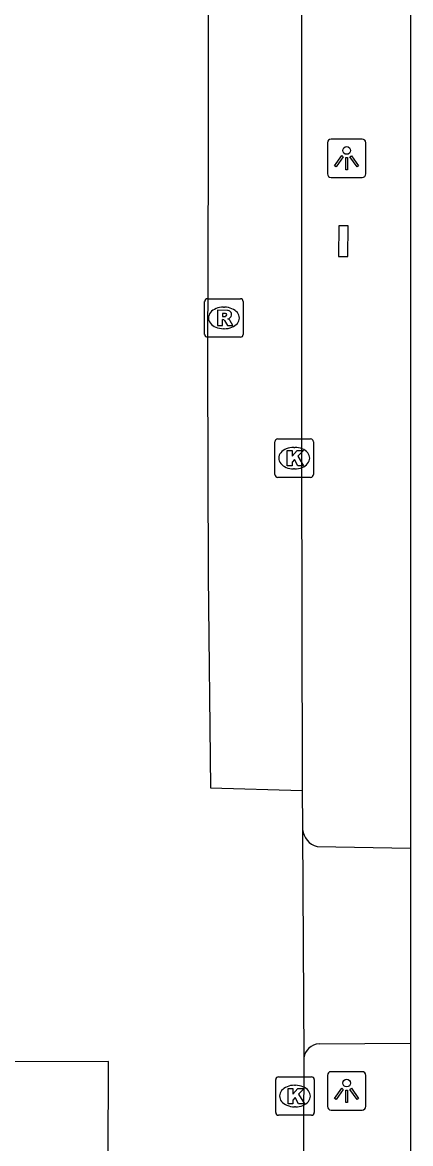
# Model space of a CAD drawing. Extents: x 161477 to 163040, y 383680 to 384868.
# Drawn here: x 162509.81 to 162519.89, y 384490.67 to 384519.8 of the extents above; entities that cross this region are included whole.
import ezdxf

# ---------------------------------------------------------------- set-up
doc = ezdxf.new("R2010")
doc.units = 0
for name, color, linetype in [('IMGEO_Kolk', 7, 'Continuous'), ('IMGEO_Lichtpunt', 7, 'Continuous'), ('IMGEO_Parkeervlak_open', 7, 'Continuous'), ('IMGEO_Rijbaan_lokaal_open', 7, 'Continuous'), ('IMGEO_Rioolput', 7, 'Continuous'), ('IMGEO_Voetpad_gesloten', 7, 'Continuous')]:
    doc.layers.add(name, color=color, linetype=linetype)

msp = doc.modelspace()

# ---------------------------------------------------------------- linework, layer by layer
at = {"layer": 'IMGEO_Kolk'}
for p, q in [((162516.364, 384508.052), (162516.364, 384508.904)), ((162516.439, 384508.978), (162517.291, 384508.978)), ((162517.365, 384508.904), (162517.365, 384508.052)), ((162516.852, 384508.758), (162516.877, 384508.758)), ((162516.875, 384508.198), (162516.85, 384508.198)), ((162517.291, 384507.978), (162516.439, 384507.978)), ((162516.384, 384491.479), (162516.384, 384492.331)), ((162516.459, 384492.405), (162517.311, 384492.405)), ((162517.385, 384492.331), (162517.385, 384491.479)), ((162516.872, 384492.185), (162516.897, 384492.185)), ((162517.311, 384491.405), (162516.459, 384491.405)), ((162516.895, 384491.625), (162516.87, 384491.625))]:
    msp.add_line(p, q, dxfattribs=at)
for points in [[(162516.364, 384508.052), (162516.364, 384508.904)], [(162516.439, 384508.978), (162517.291, 384508.978)], [(162517.365, 384508.904), (162517.365, 384508.052)], [(162516.685, 384508.678), (162516.808, 384508.678), (162516.808, 384508.527), (162516.938, 384508.678), (162517.102, 384508.678), (162516.956, 384508.527), (162517.109, 384508.278), (162516.957, 384508.278), (162516.872, 384508.442), (162516.808, 384508.375), (162516.808, 384508.278), (162516.685, 384508.278), (162516.685, 384508.678)], [(162517.291, 384507.978), (162516.439, 384507.978)], [(162516.384, 384491.479), (162516.384, 384492.331)], [(162516.459, 384492.405), (162517.311, 384492.405)], [(162517.385, 384492.331), (162517.385, 384491.479)], [(162516.705, 384492.105), (162516.828, 384492.105), (162516.828, 384491.954), (162516.958, 384492.105), (162517.122, 384492.105), (162516.976, 384491.954), (162517.129, 384491.705), (162516.977, 384491.705), (162516.892, 384491.869), (162516.828, 384491.802), (162516.828, 384491.705), (162516.705, 384491.705), (162516.705, 384492.105)], [(162517.311, 384491.405), (162516.459, 384491.405)]]:
    msp.add_lwpolyline(points, dxfattribs=at)
for centre, start, end in [((162516.441, 384508.902), 91.552, 178.448), ((162516.441, 384508.902), 91.552, 178.448), ((162517.289, 384508.902), 1.552, 88.448), ((162517.289, 384508.902), 1.552, 88.448), ((162516.441, 384508.054), 181.552, 268.448), ((162516.441, 384508.054), 181.552, 268.448), ((162517.289, 384508.054), 271.552, 358.448), ((162517.289, 384508.054), 271.552, 358.448), ((162516.461, 384492.329), 91.552, 178.448), ((162516.461, 384492.329), 91.552, 178.448), ((162517.309, 384492.329), 1.552, 88.448), ((162517.309, 384492.329), 1.552, 88.448), ((162516.461, 384491.481), 181.552, 268.448), ((162516.461, 384491.481), 181.552, 268.448), ((162517.309, 384491.481), 271.552, 358.448), ((162517.309, 384491.481), 271.552, 358.448)]:
    msp.add_arc(centre, 0.0765, start, end, dxfattribs=at)
for centre, major_axis, ratio, start_param, end_param in [((162516.851, 384508.478), (-0.387, 0.002), 0.722429, 4.712389, 7.853982), ((162516.876, 384508.478), (-0.39, 0.002), 0.717154, 1.570796, 4.712389), ((162516.871, 384491.905), (-0.387, 0.002), 0.722429, 4.712389, 7.853982), ((162516.896, 384491.905), (-0.39, 0.002), 0.717154, 1.570796, 4.712389)]:
    msp.add_ellipse(centre, major_axis=major_axis, ratio=ratio, start_param=start_param, end_param=end_param, dxfattribs=at)
at = {"layer": 'IMGEO_Lichtpunt'}
for p, q in [((162518.629, 384516.768), (162517.821, 384516.768)), ((162518.629, 384516.768), (162517.821, 384516.768)), ((162517.727, 384516.673), (162517.727, 384515.866)), ((162517.727, 384516.673), (162517.727, 384515.866)), ((162518.723, 384515.866), (162518.723, 384516.673)), ((162518.723, 384515.866), (162518.723, 384516.673)), ((162517.821, 384515.772), (162518.629, 384515.772)), ((162517.821, 384515.772), (162518.629, 384515.772)), ((162517.727, 384492.443), (162517.727, 384491.636)), ((162517.727, 384492.443), (162517.727, 384491.636)), ((162518.629, 384492.538), (162517.821, 384492.538)), ((162518.629, 384492.538), (162517.821, 384492.538)), ((162518.723, 384491.636), (162518.723, 384492.443)), ((162518.723, 384491.636), (162518.723, 384492.443)), ((162517.821, 384491.542), (162518.629, 384491.542)), ((162517.821, 384491.542), (162518.629, 384491.542))]:
    msp.add_line(p, q, dxfattribs=at)
for points in [[(162518.101, 384516.337), (162518.14, 384516.309), (162517.952, 384516.047), (162517.914, 384516.074), (162518.101, 384516.337)], [(162518.203, 384516.289), (162518.25, 384516.289), (162518.25, 384515.967), (162518.203, 384515.967), (162518.203, 384516.289)], [(162518.313, 384516.309), (162518.351, 384516.336), (162518.538, 384516.074), (162518.499, 384516.046), (162518.313, 384516.309)], [(162518.101, 384492.107), (162518.14, 384492.079), (162517.952, 384491.817), (162517.914, 384491.844), (162518.101, 384492.107)], [(162518.203, 384492.059), (162518.25, 384492.059), (162518.25, 384491.737), (162518.203, 384491.737), (162518.203, 384492.059)], [(162518.313, 384492.079), (162518.351, 384492.106), (162518.538, 384491.844), (162518.499, 384491.816), (162518.313, 384492.079)]]:
    msp.add_lwpolyline(points, dxfattribs=at)
for centre in [(162518.226, 384516.471), (162518.226, 384492.241)]:
    msp.add_circle(centre, 0.0994, dxfattribs=at)
for centre, start, end in [((162517.821, 384516.673), 90, 180), ((162517.821, 384516.673), 90, 180), ((162518.629, 384516.673), 0, 90), ((162518.629, 384516.673), 0, 90), ((162517.821, 384515.866), 180, 270), ((162517.821, 384515.866), 180, 270), ((162518.629, 384515.866), 270, 0), ((162518.629, 384515.866), 270, 360), ((162517.821, 384492.443), 90, 180), ((162517.821, 384492.443), 90, 180), ((162518.629, 384492.443), 0, 90), ((162518.629, 384492.443), 0, 90), ((162517.821, 384491.636), 180, 270), ((162517.821, 384491.636), 180, 270), ((162518.629, 384491.636), 270, 0), ((162518.629, 384491.636), 270, 360)]:
    msp.add_arc(centre, 0.0946, start, end, dxfattribs=at)
at = {"layer": 'IMGEO_Parkeervlak_open'}
for points in [[(162517.054, 384521.75), (162517.058, 384508.493), (162517.074, 384500), (162517.075, 384499.84)], [(162519.886, 384520.317), (162519.886, 384508.565), (162519.886, 384507.544), (162519.886, 384498.348)], [(162519.886, 384493.275), (162519.886, 384478.327)]]:
    msp.add_lwpolyline(points, dxfattribs=at)
at = {"layer": 'IMGEO_Rijbaan_lokaal_open'}
for points in [[(162517.054, 384521.75), (162514.632, 384521.782), (162514.632, 384516.42), (162514.611, 384510.918), (162514.632, 384505.424), (162514.688, 384499.913), (162517.075, 384499.84)], [(162517.075, 384499.84), (162517.08, 384498.919), (162517.081, 384498.834)], [(162517.081, 384498.834), (162517.081, 384498.777), (162517.112, 384492.917), (162517.112, 384492.9)], [(162517.463, 384498.387), (162519.886, 384498.348)], [(162519.886, 384498.348), (162519.886, 384493.275)], [(162517.509, 384493.263), (162519.886, 384493.275)], [(162517.112, 384492.9), (162517.113, 384492.764), (162517.088, 384487.796)], [(162512.027, 384487.786), (162512.043, 384492.799), (162498.842, 384492.755), (162498.824, 384487.788)]]:
    msp.add_lwpolyline(points, dxfattribs=at)
for centre, radius, start, end in [((162517.585, 384498.878), 0.506, 184.9925, 256.041), ((162517.538, 384492.833), 0.431, 93.8759, 171.0011)]:
    msp.add_arc(centre, radius, start, end, dxfattribs=at)
at = {"layer": 'IMGEO_Rioolput'}
for p, q in [((162514.539, 384511.694), (162514.539, 384512.546)), ((162514.614, 384512.62), (162515.466, 384512.62)), ((162515.027, 384512.4), (162515.052, 384512.4)), ((162515.54, 384512.546), (162515.54, 384511.694)), ((162515.05, 384511.84), (162515.025, 384511.84)), ((162515.466, 384511.62), (162514.614, 384511.62))]:
    msp.add_line(p, q, dxfattribs=at)
for points in [[(162514.539, 384511.694), (162514.539, 384512.546)], [(162514.614, 384512.62), (162515.466, 384512.62)], [(162515.54, 384512.546), (162515.54, 384511.694)], [(162515.128, 384512.318), (162514.876, 384512.32), (162514.876, 384511.92)], [(162514.876, 384511.92), (162515, 384511.92), (162515, 384512.082), (162515.011, 384512.082)], [(162515.054, 384512.239), (162515, 384512.239), (162515, 384512.158)], [(162515, 384512.158), (162515.052, 384512.158)], [(162515.058, 384512.053), (162515.129, 384511.92), (162515.269, 384511.92), (162515.204, 384512.046)], [(162515.466, 384511.62), (162514.614, 384511.62)]]:
    msp.add_lwpolyline(points, dxfattribs=at)
for centre, radius, start, end in [((162514.616, 384512.544), 0.0765, 91.552, 178.448), ((162514.616, 384512.544), 0.0765, 91.552, 178.448), ((162515.464, 384512.544), 0.0765, 1.552, 88.448), ((162515.464, 384512.544), 0.0765, 1.552, 88.448), ((162515.01, 384512.029), 0.0533, 26.0293, 88.6989), ((162515.036, 384512.347), 0.19, 274.7715, 282.9687), ((162515.06, 384512.143), 0.0964, 77.0061, 93.1865), ((162515.074, 384512.2), 0.0378, 276.6634, 79.6772), ((162515.127, 384512.208), 0.109, 350.3612, 89.416), ((162515.125, 384512.208), 0.112, 277.5842, 350.9817), ((162515.109, 384511.993), 0.108, 29.5134, 73.7905), ((162514.616, 384511.696), 0.0765, 181.552, 268.448), ((162514.616, 384511.696), 0.0765, 181.552, 268.448), ((162515.464, 384511.696), 0.0765, 271.552, 358.448), ((162515.464, 384511.696), 0.0765, 271.552, 358.448)]:
    msp.add_arc(centre, radius, start, end, dxfattribs=at)
for centre, major_axis, ratio, start_param, end_param in [((162515.026, 384512.12), (-0.387, 0.002), 0.722429, 4.712389, 7.853982), ((162515.051, 384512.12), (-0.39, 0.002), 0.717154, 1.570796, 4.712389)]:
    msp.add_ellipse(centre, major_axis=major_axis, ratio=ratio, start_param=start_param, end_param=end_param, dxfattribs=at)
at = {"layer": 'IMGEO_Voetpad_gesloten'}
msp.add_lwpolyline([(162518.267, 384514.514), (162518.027, 384514.517), (162518.014, 384513.721), (162518.254, 384513.717), (162518.267, 384514.514)], dxfattribs=at)

doc.saveas('drawing.dxf')
